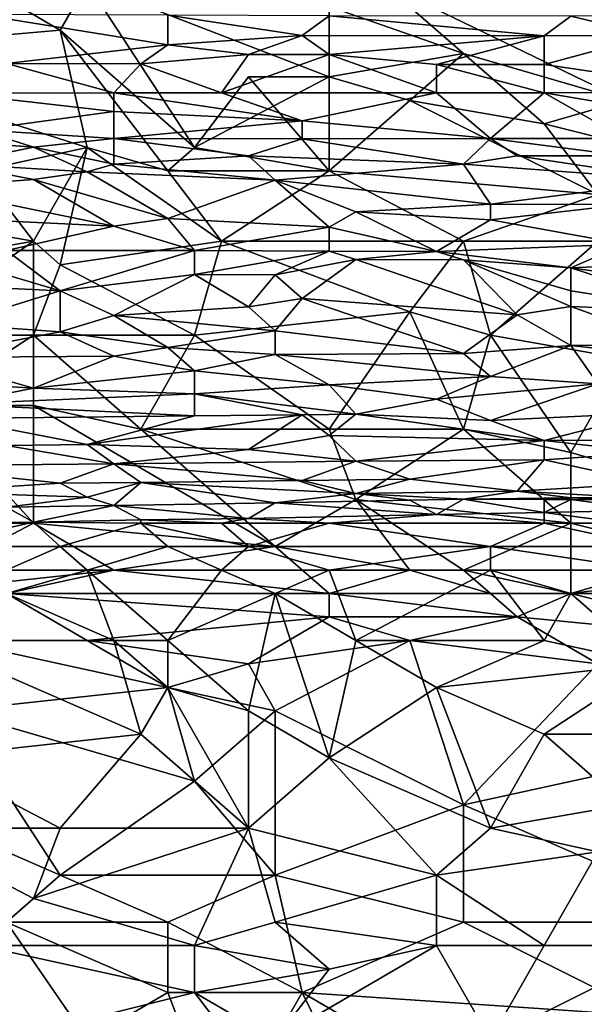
# Model space of a CAD drawing. Extents: x -161 to 11, y -10 to 160.
# Tile 270 of 499: x 0.0967 to 0.1906, y 0.069 to 0.2328. Entities that reach past the tile are written whole.
import ezdxf

# ---------------------------------------------------------------- set-up
doc = ezdxf.new("R2010")
doc.units = 0
doc.header["$MEASUREMENT"] = 0
doc.layers.get('0').update_dxf_attribs({"linetype": 'CONTINUOUS'})

msp = doc.modelspace()

# ---------------------------------------------------------------- linework, layer by layer
for points in [[(0.08999, 0.23888, 0.26913), (0.1034, 0.23107, 0.26917), (0.05869, 0.22716, 0.26915)], [(0.08999, 0.23888, 0.26913), (0.10787, 0.23888, 0.26913), (0.1034, 0.23107, 0.26917)], [(0.12576, 0.21154, 0.2691), (0.1034, 0.23107, 0.26917), (0.10787, 0.23888, 0.26913)], [(0.14811, 0.23497, 0.26913), (0.14811, 0.22326, 0.26915), (0.10787, 0.23888, 0.26913)], [(0.14811, 0.22326, 0.26915), (0.12576, 0.21154, 0.2691), (0.10787, 0.23888, 0.26913)], [(0.14811, 0.23497, 0.26913), (0.15705, 0.23888, 0.26908), (0.17047, 0.22716, 0.26912)], [(0.15705, 0.23888, 0.26908), (0.19282, 0.23497, 0.2691), (0.19729, 0.21935, 0.26912)], [(0.17047, 0.22716, 0.26912), (0.15705, 0.23888, 0.26908), (0.19729, 0.21935, 0.26912)], [(0.17047, 0.22716, 0.26912), (0.14811, 0.22326, 0.26915), (0.14811, 0.23497, 0.26913)], [(0.08999, 0.23367, 0.62383), (0.12128, 0.22863, 0.61211), (0.12128, 0.23354, 0.62383)], [(0.12128, 0.22863, 0.61211), (0.08999, 0.23367, 0.62383), (0.09446, 0.22548, 0.6043)], [(0.12128, 0.23354, 0.62383), (0.14364, 0.23017, 0.61602), (0.14811, 0.23343, 0.62383)], [(0.12128, 0.23354, 0.62383), (0.12128, 0.22863, 0.61211), (0.14364, 0.23017, 0.61602)], [(0.18388, 0.23011, 0.61602), (0.14811, 0.23343, 0.62383), (0.14364, 0.23017, 0.61602)], [(0.14811, 0.23343, 0.62383), (0.18388, 0.23011, 0.61602), (0.18835, 0.2334, 0.62383)], [(0.20176, 0.23018, 0.61602), (0.18835, 0.2334, 0.62383), (0.18388, 0.23011, 0.61602)], [(0.18835, 0.2334, 0.62383), (0.20176, 0.23018, 0.61602), (0.22412, 0.2336, 0.62383)], [(0.05869, 0.22716, 0.26915), (0.1034, 0.23107, 0.26917), (0.10787, 0.21154, 0.26909)], [(0.12576, 0.21154, 0.2691), (0.12128, 0.20763, 0.26907), (0.1034, 0.23107, 0.26917)], [(0.12128, 0.20763, 0.26907), (0.10787, 0.21154, 0.26909), (0.1034, 0.23107, 0.26917)], [(0.12128, 0.22863, 0.61211), (0.1347, 0.22701, 0.60821), (0.14364, 0.23017, 0.61602)], [(0.14811, 0.227, 0.60821), (0.14364, 0.23017, 0.61602), (0.1347, 0.22701, 0.60821)], [(0.18388, 0.23011, 0.61602), (0.14364, 0.23017, 0.61602), (0.14811, 0.227, 0.60821)], [(0.14811, 0.227, 0.60821), (0.16599, 0.22532, 0.6043), (0.18388, 0.23011, 0.61602)], [(0.18388, 0.22531, 0.6043), (0.18388, 0.23011, 0.61602), (0.16599, 0.22532, 0.6043)], [(0.18388, 0.22531, 0.6043), (0.21518, 0.2207, 0.59258), (0.20176, 0.23018, 0.61602)], [(0.18388, 0.23011, 0.61602), (0.18388, 0.22531, 0.6043), (0.20176, 0.23018, 0.61602)], [(0.09446, 0.22548, 0.6043), (0.11681, 0.22546, 0.6043), (0.12128, 0.22863, 0.61211)], [(0.12128, 0.22863, 0.61211), (0.11681, 0.22546, 0.6043), (0.1347, 0.22701, 0.60821)], [(0.10787, 0.21154, 0.26909), (0.08999, 0.20763, 0.26908), (0.05869, 0.22716, 0.26915)], [(0.11681, 0.22546, 0.6043), (0.13023, 0.22063, 0.59258), (0.1347, 0.22701, 0.60821)], [(0.1347, 0.22701, 0.60821), (0.13023, 0.22063, 0.59258), (0.14811, 0.227, 0.60821)], [(0.16599, 0.22059, 0.59258), (0.14811, 0.227, 0.60821), (0.13023, 0.22063, 0.59258)], [(0.14811, 0.22326, 0.26915), (0.17047, 0.22716, 0.26912), (0.16152, 0.21935, 0.26913)], [(0.16599, 0.22059, 0.59258), (0.16599, 0.22532, 0.6043), (0.14811, 0.227, 0.60821)], [(0.16152, 0.21935, 0.26913), (0.17047, 0.22716, 0.26912), (0.18388, 0.21544, 0.2691)], [(0.17047, 0.22716, 0.26912), (0.19729, 0.21935, 0.26912), (0.18388, 0.21544, 0.2691)], [(0.11234, 0.22064, 0.59258), (0.09446, 0.22548, 0.6043), (0.08552, 0.22058, 0.59258)], [(0.11234, 0.22064, 0.59258), (0.11681, 0.22546, 0.6043), (0.09446, 0.22548, 0.6043)], [(0.13023, 0.22063, 0.59258), (0.11681, 0.22546, 0.6043), (0.11234, 0.22064, 0.59258)], [(0.16599, 0.22532, 0.6043), (0.18388, 0.22059, 0.59258), (0.18388, 0.22531, 0.6043)], [(0.18388, 0.22059, 0.59258), (0.16599, 0.22532, 0.6043), (0.16599, 0.22059, 0.59258)], [(0.18388, 0.22531, 0.6043), (0.18388, 0.22059, 0.59258), (0.21518, 0.2207, 0.59258)], [(0.14811, 0.22326, 0.26915), (0.1347, 0.22326, 0.26914), (0.12576, 0.21154, 0.2691)], [(0.14811, 0.20763, 0.26907), (0.12576, 0.21154, 0.2691), (0.1347, 0.22326, 0.26914)], [(0.14811, 0.20763, 0.26907), (0.1347, 0.22326, 0.26914), (0.14811, 0.22326, 0.26915)], [(0.16152, 0.21935, 0.26913), (0.14811, 0.20763, 0.26907), (0.14811, 0.22326, 0.26915)], [(0.08552, 0.22058, 0.59258), (0.11234, 0.21753, 0.58477), (0.11234, 0.22064, 0.59258)], [(0.08552, 0.22058, 0.59258), (0.08999, 0.21444, 0.57696), (0.11234, 0.21753, 0.58477)], [(0.14364, 0.21598, 0.58086), (0.13023, 0.22063, 0.59258), (0.11234, 0.22064, 0.59258)], [(0.11234, 0.22064, 0.59258), (0.11234, 0.21753, 0.58477), (0.14364, 0.21598, 0.58086)], [(0.16599, 0.22059, 0.59258), (0.13023, 0.22063, 0.59258), (0.14364, 0.21598, 0.58086)], [(0.14364, 0.21598, 0.58086), (0.17494, 0.21302, 0.57305), (0.16599, 0.22059, 0.59258)], [(0.16599, 0.22059, 0.59258), (0.17494, 0.21302, 0.57305), (0.18388, 0.22059, 0.59258)], [(0.17494, 0.21302, 0.57305), (0.19729, 0.21303, 0.57305), (0.18388, 0.22059, 0.59258)], [(0.18388, 0.22059, 0.59258), (0.20176, 0.2176, 0.58477), (0.21518, 0.2207, 0.59258)], [(0.19729, 0.21303, 0.57305), (0.20176, 0.2176, 0.58477), (0.18388, 0.22059, 0.59258)], [(0.16152, 0.21935, 0.26913), (0.19282, 0.20372, 0.26899), (0.14811, 0.20763, 0.26907)], [(0.16152, 0.21935, 0.26913), (0.18388, 0.21544, 0.2691), (0.19282, 0.20372, 0.26899)], [(0.18388, 0.21544, 0.2691), (0.19729, 0.21935, 0.26912), (0.21518, 0.20763, 0.26903)], [(0.08999, 0.21444, 0.57696), (0.11234, 0.213, 0.57305), (0.11234, 0.21753, 0.58477)], [(0.11234, 0.21753, 0.58477), (0.11234, 0.213, 0.57305), (0.14364, 0.21598, 0.58086)], [(0.14364, 0.21298, 0.57305), (0.14364, 0.21598, 0.58086), (0.11234, 0.213, 0.57305)], [(0.17494, 0.21302, 0.57305), (0.14364, 0.21598, 0.58086), (0.14364, 0.21298, 0.57305)], [(0.21518, 0.20763, 0.26903), (0.19282, 0.20372, 0.26899), (0.18388, 0.21544, 0.2691)], [(0.08999, 0.21444, 0.57696), (0.08104, 0.21293, 0.57305), (0.09893, 0.21155, 0.56914)], [(0.08999, 0.21444, 0.57696), (0.09893, 0.21155, 0.56914), (0.11234, 0.213, 0.57305)], [(0.11234, 0.20876, 0.56133), (0.11234, 0.213, 0.57305), (0.09893, 0.21155, 0.56914)], [(0.11234, 0.213, 0.57305), (0.1347, 0.21013, 0.56524), (0.14364, 0.21298, 0.57305)], [(0.1347, 0.21013, 0.56524), (0.11234, 0.213, 0.57305), (0.11234, 0.20876, 0.56133)], [(0.17047, 0.20875, 0.56133), (0.17494, 0.21302, 0.57305), (0.14364, 0.21298, 0.57305)], [(0.17047, 0.20875, 0.56133), (0.17941, 0.21014, 0.56524), (0.17494, 0.21302, 0.57305)], [(0.17494, 0.21302, 0.57305), (0.19729, 0.21014, 0.56524), (0.19729, 0.21303, 0.57305)], [(0.19729, 0.21014, 0.56524), (0.17494, 0.21302, 0.57305), (0.17941, 0.21014, 0.56524)], [(0.09893, 0.21155, 0.56914), (0.08104, 0.21293, 0.57305), (0.08552, 0.20878, 0.56133)], [(0.08552, 0.20878, 0.56133), (0.10787, 0.20746, 0.55742), (0.09893, 0.21155, 0.56914)], [(0.09893, 0.19591, 0.26891), (0.08999, 0.20763, 0.26908), (0.10787, 0.21154, 0.26909)], [(0.09893, 0.21155, 0.56914), (0.10787, 0.20746, 0.55742), (0.11234, 0.20876, 0.56133)], [(0.09893, 0.19591, 0.26891), (0.10787, 0.21154, 0.26909), (0.1034, 0.19201, 0.2688)], [(0.13023, 0.19591, 0.26888), (0.1034, 0.19201, 0.2688), (0.10787, 0.21154, 0.26909)], [(0.10787, 0.21154, 0.26909), (0.12128, 0.20763, 0.26907), (0.13023, 0.19591, 0.26888)], [(0.12576, 0.21154, 0.2691), (0.14811, 0.20763, 0.26907), (0.12128, 0.20763, 0.26907)], [(0.14364, 0.21298, 0.57305), (0.1347, 0.21013, 0.56524), (0.17047, 0.20875, 0.56133)], [(0.13917, 0.2061, 0.55352), (0.1347, 0.21013, 0.56524), (0.11234, 0.20876, 0.56133)], [(0.1347, 0.21013, 0.56524), (0.13917, 0.2061, 0.55352), (0.17047, 0.20875, 0.56133)], [(0.20623, 0.20608, 0.55352), (0.17941, 0.21014, 0.56524), (0.17047, 0.20875, 0.56133)], [(0.20623, 0.20608, 0.55352), (0.19729, 0.21014, 0.56524), (0.17941, 0.21014, 0.56524)], [(0.08552, 0.20878, 0.56133), (0.08104, 0.20484, 0.54961), (0.09893, 0.20617, 0.55352)], [(0.08552, 0.20878, 0.56133), (0.09893, 0.20617, 0.55352), (0.10787, 0.20746, 0.55742)], [(0.13917, 0.2061, 0.55352), (0.11234, 0.20876, 0.56133), (0.10787, 0.20746, 0.55742)], [(0.13917, 0.2061, 0.55352), (0.17494, 0.20208, 0.5418), (0.17047, 0.20875, 0.56133)], [(0.17047, 0.20875, 0.56133), (0.17494, 0.20208, 0.5418), (0.20623, 0.20608, 0.55352)], [(0.07657, 0.19982, 0.26898), (0.08999, 0.20763, 0.26908), (0.09893, 0.19591, 0.26891)], [(0.09893, 0.20617, 0.55352), (0.12128, 0.19969, 0.53399), (0.10787, 0.20746, 0.55742)], [(0.10787, 0.20746, 0.55742), (0.12128, 0.19969, 0.53399), (0.13917, 0.2061, 0.55352)], [(0.14811, 0.20763, 0.26907), (0.13023, 0.19591, 0.26888), (0.12128, 0.20763, 0.26907)], [(0.14811, 0.20763, 0.26907), (0.17047, 0.19591, 0.26881), (0.13023, 0.19591, 0.26888)], [(0.19282, 0.20372, 0.26899), (0.17047, 0.19591, 0.26881), (0.14811, 0.20763, 0.26907)], [(0.11234, 0.19842, 0.53008), (0.09893, 0.20617, 0.55352), (0.08104, 0.20484, 0.54961)], [(0.08104, 0.20484, 0.54961), (0.08552, 0.19971, 0.53399), (0.11234, 0.19842, 0.53008)], [(0.09893, 0.20617, 0.55352), (0.11234, 0.19842, 0.53008), (0.12128, 0.19969, 0.53399)], [(0.12128, 0.19969, 0.53399), (0.14811, 0.19826, 0.53008), (0.13917, 0.2061, 0.55352)], [(0.17494, 0.20208, 0.5418), (0.13917, 0.2061, 0.55352), (0.15258, 0.20083, 0.53789)], [(0.14811, 0.19826, 0.53008), (0.15258, 0.20083, 0.53789), (0.13917, 0.2061, 0.55352)], [(0.19729, 0.20206, 0.5418), (0.20623, 0.20608, 0.55352), (0.17494, 0.20208, 0.5418)], [(0.19282, 0.20372, 0.26899), (0.19282, 0.19591, 0.26882), (0.17047, 0.19591, 0.26881)], [(0.17494, 0.19947, 0.53399), (0.17494, 0.20208, 0.5418), (0.15258, 0.20083, 0.53789)], [(0.17494, 0.20208, 0.5418), (0.17494, 0.19947, 0.53399), (0.19729, 0.20206, 0.5418)], [(0.17494, 0.19947, 0.53399), (0.19729, 0.19543, 0.52227), (0.19729, 0.20206, 0.5418)], [(0.14811, 0.19826, 0.53008), (0.16599, 0.19419, 0.51836), (0.15258, 0.20083, 0.53789)], [(0.15258, 0.20083, 0.53789), (0.16599, 0.19419, 0.51836), (0.17494, 0.19947, 0.53399)], [(0.09893, 0.19591, 0.26891), (0.07657, 0.19201, 0.2688), (0.07657, 0.19982, 0.26898)], [(0.08552, 0.19971, 0.53399), (0.09446, 0.19441, 0.51836), (0.11234, 0.19842, 0.53008)], [(0.11234, 0.19842, 0.53008), (0.09446, 0.19441, 0.51836), (0.12576, 0.19438, 0.51836)], [(0.11234, 0.19842, 0.53008), (0.12576, 0.19438, 0.51836), (0.12128, 0.19969, 0.53399)], [(0.14811, 0.19826, 0.53008), (0.12128, 0.19969, 0.53399), (0.12576, 0.19438, 0.51836)], [(0.12576, 0.19438, 0.51836), (0.14811, 0.19428, 0.51836), (0.14811, 0.19826, 0.53008)], [(0.16599, 0.19419, 0.51836), (0.14811, 0.19826, 0.53008), (0.14811, 0.19428, 0.51836)], [(0.17494, 0.19947, 0.53399), (0.16599, 0.19419, 0.51836), (0.19729, 0.19543, 0.52227)], [(0.09893, 0.19591, 0.26891), (0.09893, 0.18029, 0.26828), (0.07657, 0.18029, 0.26831)], [(0.07657, 0.18029, 0.26831), (0.07657, 0.19201, 0.2688), (0.09893, 0.19591, 0.26891)], [(0.1034, 0.19201, 0.2688), (0.09893, 0.18029, 0.26828), (0.09893, 0.19591, 0.26891)], [(0.1034, 0.19201, 0.2688), (0.13023, 0.19591, 0.26888), (0.12576, 0.18029, 0.26827)], [(0.16152, 0.18419, 0.26837), (0.12576, 0.18029, 0.26827), (0.13023, 0.19591, 0.26888)], [(0.13023, 0.19591, 0.26888), (0.17047, 0.19591, 0.26881), (0.16152, 0.18419, 0.26837)], [(0.17494, 0.18029, 0.26819), (0.16152, 0.18419, 0.26837), (0.17047, 0.19591, 0.26881)], [(0.16599, 0.19419, 0.51836), (0.18835, 0.19152, 0.51055), (0.19729, 0.19543, 0.52227)], [(0.19282, 0.19591, 0.26882), (0.17494, 0.18029, 0.26819), (0.17047, 0.19591, 0.26881)], [(0.19282, 0.19591, 0.26882), (0.19729, 0.17638, 0.26799), (0.17494, 0.18029, 0.26819)], [(0.19729, 0.19543, 0.52227), (0.18835, 0.19152, 0.51055), (0.21965, 0.19282, 0.51446)], [(0.08104, 0.19434, 0.51836), (0.07657, 0.18896, 0.50274), (0.1034, 0.18768, 0.49883)], [(0.08104, 0.19434, 0.51836), (0.1034, 0.18768, 0.49883), (0.09446, 0.19441, 0.51836)], [(0.09446, 0.19441, 0.51836), (0.1034, 0.18768, 0.49883), (0.12576, 0.19438, 0.51836)], [(0.12576, 0.19038, 0.50664), (0.12576, 0.19438, 0.51836), (0.1034, 0.18768, 0.49883)], [(0.12576, 0.19438, 0.51836), (0.12576, 0.19038, 0.50664), (0.14811, 0.19428, 0.51836)], [(0.13917, 0.19034, 0.50664), (0.14811, 0.19428, 0.51836), (0.12576, 0.19038, 0.50664)], [(0.15258, 0.19289, 0.51446), (0.14811, 0.19428, 0.51836), (0.13917, 0.19034, 0.50664)], [(0.14811, 0.19428, 0.51836), (0.15258, 0.19289, 0.51446), (0.16599, 0.19419, 0.51836)], [(0.16599, 0.19419, 0.51836), (0.15258, 0.19289, 0.51446), (0.17047, 0.19283, 0.51446)], [(0.16599, 0.19419, 0.51836), (0.17047, 0.19283, 0.51446), (0.18835, 0.19152, 0.51055)], [(0.12576, 0.18029, 0.26827), (0.09893, 0.18029, 0.26828), (0.1034, 0.19201, 0.2688)], [(0.13917, 0.19034, 0.50664), (0.14364, 0.18637, 0.49492), (0.15258, 0.19289, 0.51446)], [(0.14364, 0.18637, 0.49492), (0.17941, 0.1837, 0.48711), (0.15258, 0.19289, 0.51446)], [(0.15258, 0.19289, 0.51446), (0.17941, 0.1837, 0.48711), (0.17047, 0.19283, 0.51446)], [(0.18835, 0.18769, 0.49883), (0.18835, 0.19152, 0.51055), (0.17047, 0.19283, 0.51446)], [(0.17047, 0.19283, 0.51446), (0.18835, 0.18505, 0.49102), (0.18835, 0.18769, 0.49883)], [(0.18835, 0.18505, 0.49102), (0.17047, 0.19283, 0.51446), (0.17941, 0.1837, 0.48711)], [(0.18835, 0.19152, 0.51055), (0.22412, 0.18644, 0.49492), (0.21965, 0.19282, 0.51446)], [(0.1034, 0.18768, 0.49883), (0.11234, 0.18356, 0.48711), (0.12576, 0.19038, 0.50664)], [(0.1347, 0.18499, 0.49102), (0.12576, 0.19038, 0.50664), (0.11234, 0.18356, 0.48711)], [(0.12576, 0.19038, 0.50664), (0.1347, 0.18499, 0.49102), (0.13917, 0.19034, 0.50664)], [(0.14364, 0.18637, 0.49492), (0.13917, 0.19034, 0.50664), (0.1347, 0.18499, 0.49102)], [(0.18835, 0.19152, 0.51055), (0.2107, 0.18419, 0.4882), (0.22412, 0.18644, 0.49492)], [(0.18835, 0.18769, 0.49883), (0.2107, 0.18419, 0.4882), (0.18835, 0.19152, 0.51055)], [(0.1034, 0.18768, 0.49883), (0.07657, 0.18896, 0.50274), (0.08552, 0.18214, 0.48321)], [(0.1034, 0.18083, 0.4793), (0.1034, 0.18768, 0.49883), (0.08552, 0.18214, 0.48321)], [(0.11234, 0.18356, 0.48711), (0.1034, 0.18768, 0.49883), (0.1034, 0.18083, 0.4793)], [(0.18835, 0.18769, 0.49883), (0.18835, 0.18505, 0.49102), (0.2107, 0.18419, 0.4882)], [(0.13917, 0.18101, 0.4793), (0.14364, 0.18637, 0.49492), (0.1347, 0.18499, 0.49102)], [(0.13917, 0.18101, 0.4793), (0.17047, 0.17722, 0.46758), (0.14364, 0.18637, 0.49492)], [(0.14364, 0.18637, 0.49492), (0.17047, 0.17722, 0.46758), (0.17941, 0.1837, 0.48711)], [(0.1034, 0.18083, 0.4793), (0.12128, 0.17823, 0.47149), (0.11234, 0.18356, 0.48711)], [(0.13917, 0.18101, 0.4793), (0.1347, 0.18499, 0.49102), (0.11234, 0.18356, 0.48711)], [(0.13917, 0.18101, 0.4793), (0.11234, 0.18356, 0.48711), (0.12128, 0.17823, 0.47149)], [(0.12576, 0.18029, 0.26827), (0.16152, 0.18419, 0.26837), (0.14811, 0.16466, 0.26742)], [(0.17047, 0.16466, 0.2674), (0.14811, 0.16466, 0.26742), (0.16152, 0.18419, 0.26837)], [(0.17494, 0.18029, 0.26819), (0.17047, 0.16466, 0.2674), (0.16152, 0.18419, 0.26837)], [(0.17047, 0.17722, 0.46758), (0.18835, 0.17857, 0.47149), (0.17941, 0.1837, 0.48711)], [(0.17941, 0.1837, 0.48711), (0.18835, 0.17857, 0.47149), (0.18835, 0.18505, 0.49102)], [(0.18835, 0.18505, 0.49102), (0.20623, 0.17865, 0.47149), (0.2107, 0.18419, 0.4882)], [(0.20623, 0.17865, 0.47149), (0.18835, 0.18505, 0.49102), (0.18835, 0.17857, 0.47149)], [(0.08552, 0.18214, 0.48321), (0.08104, 0.17658, 0.46758), (0.1034, 0.18083, 0.4793)], [(0.08104, 0.16857, 0.26768), (0.07657, 0.18029, 0.26831), (0.09893, 0.18029, 0.26828)], [(0.11234, 0.17681, 0.46758), (0.1034, 0.18083, 0.4793), (0.08104, 0.17658, 0.46758)], [(0.09893, 0.18029, 0.26828), (0.09893, 0.16857, 0.26765), (0.08104, 0.16857, 0.26768)], [(0.09893, 0.18029, 0.26828), (0.12576, 0.18029, 0.26827), (0.11681, 0.16466, 0.26743)], [(0.11681, 0.16466, 0.26743), (0.09893, 0.16857, 0.26765), (0.09893, 0.18029, 0.26828)], [(0.1034, 0.18083, 0.4793), (0.11234, 0.17681, 0.46758), (0.12128, 0.17823, 0.47149)], [(0.14811, 0.16466, 0.26742), (0.11681, 0.16466, 0.26743), (0.12576, 0.18029, 0.26827)], [(0.12128, 0.17823, 0.47149), (0.13917, 0.17707, 0.46758), (0.13917, 0.18101, 0.4793)], [(0.17047, 0.17722, 0.46758), (0.13917, 0.18101, 0.4793), (0.13917, 0.17707, 0.46758)], [(0.18835, 0.16076, 0.26716), (0.17047, 0.16466, 0.2674), (0.17494, 0.18029, 0.26819)], [(0.19729, 0.17638, 0.26799), (0.18835, 0.16076, 0.26716), (0.17494, 0.18029, 0.26819)], [(0.18835, 0.17857, 0.47149), (0.2107, 0.17609, 0.46367), (0.20623, 0.17865, 0.47149)], [(0.11234, 0.17681, 0.46758), (0.12576, 0.17437, 0.45977), (0.12128, 0.17823, 0.47149)], [(0.12128, 0.17823, 0.47149), (0.12576, 0.17437, 0.45977), (0.13917, 0.17707, 0.46758)], [(0.12576, 0.17437, 0.45977), (0.14811, 0.17204, 0.45196), (0.13917, 0.17707, 0.46758)], [(0.17494, 0.17342, 0.45586), (0.17047, 0.17722, 0.46758), (0.13917, 0.17707, 0.46758)], [(0.17494, 0.17342, 0.45586), (0.13917, 0.17707, 0.46758), (0.14811, 0.17204, 0.45196)], [(0.17047, 0.17722, 0.46758), (0.17494, 0.17342, 0.45586), (0.18835, 0.17857, 0.47149)], [(0.17494, 0.17342, 0.45586), (0.19282, 0.17221, 0.45196), (0.18835, 0.17857, 0.47149)], [(0.18835, 0.17857, 0.47149), (0.19282, 0.17221, 0.45196), (0.2107, 0.17609, 0.46367)], [(0.08104, 0.17658, 0.46758), (0.09893, 0.17147, 0.45196), (0.11234, 0.17681, 0.46758)], [(0.09893, 0.17147, 0.45196), (0.08104, 0.17658, 0.46758), (0.08104, 0.17259, 0.45586)], [(0.11234, 0.17681, 0.46758), (0.09893, 0.17147, 0.45196), (0.12576, 0.17437, 0.45977)], [(0.18835, 0.16076, 0.26716), (0.19729, 0.17638, 0.26799), (0.22859, 0.14904, 0.26658)], [(0.09893, 0.17147, 0.45196), (0.12576, 0.17052, 0.44805), (0.12576, 0.17437, 0.45977)], [(0.12576, 0.17437, 0.45977), (0.12576, 0.17052, 0.44805), (0.14811, 0.17204, 0.45196)], [(0.08104, 0.17259, 0.45586), (0.08552, 0.16883, 0.44414), (0.09893, 0.17147, 0.45196)], [(0.15258, 0.16715, 0.43633), (0.14811, 0.17204, 0.45196), (0.12576, 0.17052, 0.44805)], [(0.14811, 0.17204, 0.45196), (0.16599, 0.16965, 0.44414), (0.17494, 0.17342, 0.45586)], [(0.16599, 0.16965, 0.44414), (0.14811, 0.17204, 0.45196), (0.15258, 0.16715, 0.43633)], [(0.17494, 0.17342, 0.45586), (0.16599, 0.16965, 0.44414), (0.19282, 0.17221, 0.45196)], [(0.17494, 0.16611, 0.43242), (0.19282, 0.17221, 0.45196), (0.16599, 0.16965, 0.44414)], [(0.17494, 0.16611, 0.43242), (0.20176, 0.16736, 0.43633), (0.19282, 0.17221, 0.45196)], [(0.09893, 0.17147, 0.45196), (0.08552, 0.16883, 0.44414), (0.12576, 0.17052, 0.44805)], [(0.08552, 0.16883, 0.44414), (0.12576, 0.16687, 0.43633), (0.12576, 0.17052, 0.44805)], [(0.12576, 0.17052, 0.44805), (0.14364, 0.16706, 0.43633), (0.15258, 0.16715, 0.43633)], [(0.14364, 0.16706, 0.43633), (0.12576, 0.17052, 0.44805), (0.12576, 0.16687, 0.43633)], [(0.12576, 0.16687, 0.43633), (0.08552, 0.16883, 0.44414), (0.08552, 0.16644, 0.43633)], [(0.15258, 0.16715, 0.43633), (0.17494, 0.16611, 0.43242), (0.16599, 0.16965, 0.44414)], [(0.09893, 0.14904, 0.2665), (0.0721, 0.14904, 0.26652), (0.08104, 0.16857, 0.26768)], [(0.09893, 0.16857, 0.26765), (0.09893, 0.14904, 0.2665), (0.08104, 0.16857, 0.26768)], [(0.11681, 0.16466, 0.26743), (0.13917, 0.14513, 0.26631), (0.09893, 0.16857, 0.26765)], [(0.13917, 0.14513, 0.26631), (0.09893, 0.14904, 0.2665), (0.09893, 0.16857, 0.26765)], [(0.14364, 0.16706, 0.43633), (0.14811, 0.16362, 0.42461), (0.15258, 0.16715, 0.43633)], [(0.18388, 0.16275, 0.42071), (0.15258, 0.16715, 0.43633), (0.14811, 0.16362, 0.42461)], [(0.15258, 0.16715, 0.43633), (0.18388, 0.16275, 0.42071), (0.17494, 0.16611, 0.43242)], [(0.17494, 0.16611, 0.43242), (0.18388, 0.16275, 0.42071), (0.20176, 0.16736, 0.43633)], [(0.21518, 0.16295, 0.42071), (0.20176, 0.16736, 0.43633), (0.18388, 0.16275, 0.42071)], [(0.08552, 0.16644, 0.43633), (0.10787, 0.16209, 0.42071), (0.12576, 0.16687, 0.43633)], [(0.10787, 0.16209, 0.42071), (0.08552, 0.16644, 0.43633), (0.09446, 0.16194, 0.42071)], [(0.10787, 0.16209, 0.42071), (0.1347, 0.16128, 0.4168), (0.14364, 0.16706, 0.43633)], [(0.14364, 0.16706, 0.43633), (0.12576, 0.16687, 0.43633), (0.10787, 0.16209, 0.42071)], [(0.14811, 0.16362, 0.42461), (0.14364, 0.16706, 0.43633), (0.1347, 0.16128, 0.4168)], [(0.14811, 0.16466, 0.26742), (0.15258, 0.15294, 0.26671), (0.11681, 0.16466, 0.26743)], [(0.15258, 0.15294, 0.26671), (0.13917, 0.14513, 0.26631), (0.11681, 0.16466, 0.26743)], [(0.17047, 0.16466, 0.2674), (0.15258, 0.15294, 0.26671), (0.14811, 0.16466, 0.26742)], [(0.15258, 0.15294, 0.26671), (0.17047, 0.16466, 0.2674), (0.18835, 0.14904, 0.26652)], [(0.17047, 0.16466, 0.2674), (0.18835, 0.16076, 0.26716), (0.18835, 0.14904, 0.26652)], [(0.1347, 0.16128, 0.4168), (0.15258, 0.15931, 0.40899), (0.14811, 0.16362, 0.42461)], [(0.14811, 0.16362, 0.42461), (0.15258, 0.15931, 0.40899), (0.18388, 0.16275, 0.42071)], [(0.18388, 0.15953, 0.40899), (0.18388, 0.16275, 0.42071), (0.15258, 0.15931, 0.40899)], [(0.18388, 0.16275, 0.42071), (0.20176, 0.16076, 0.413), (0.21518, 0.16295, 0.42071)], [(0.18388, 0.16275, 0.42071), (0.18388, 0.15953, 0.40899), (0.20176, 0.16076, 0.413)], [(0.11234, 0.1589, 0.40899), (0.09446, 0.16194, 0.42071), (0.07657, 0.15857, 0.40899)], [(0.09446, 0.16194, 0.42071), (0.11234, 0.1589, 0.40899), (0.10787, 0.16209, 0.42071)], [(0.10787, 0.16209, 0.42071), (0.11234, 0.1589, 0.40899), (0.1347, 0.16128, 0.4168)], [(0.1347, 0.16128, 0.4168), (0.11234, 0.1589, 0.40899), (0.15258, 0.15931, 0.40899)], [(0.20176, 0.15567, 0.39336), (0.20176, 0.16076, 0.413), (0.18388, 0.15953, 0.40899)], [(0.22859, 0.14904, 0.26658), (0.18835, 0.14904, 0.26652), (0.18835, 0.16076, 0.26716)], [(0.11234, 0.1589, 0.40899), (0.14364, 0.15609, 0.39727), (0.15258, 0.15931, 0.40899)], [(0.16152, 0.15631, 0.39727), (0.15258, 0.15931, 0.40899), (0.14364, 0.15609, 0.39727)], [(0.15258, 0.15931, 0.40899), (0.16152, 0.15631, 0.39727), (0.18388, 0.15953, 0.40899)], [(0.16152, 0.15631, 0.39727), (0.17941, 0.15433, 0.38946), (0.18388, 0.15953, 0.40899)], [(0.18388, 0.15953, 0.40899), (0.17941, 0.15433, 0.38946), (0.20176, 0.15567, 0.39336)], [(0.07657, 0.15857, 0.40899), (0.1034, 0.15567, 0.39727), (0.11234, 0.1589, 0.40899)], [(0.1034, 0.15567, 0.39727), (0.07657, 0.15857, 0.40899), (0.08104, 0.15424, 0.39336)], [(0.1034, 0.15567, 0.39727), (0.11681, 0.15579, 0.39727), (0.11234, 0.1589, 0.40899)], [(0.11234, 0.1589, 0.40899), (0.11681, 0.15579, 0.39727), (0.14364, 0.15609, 0.39727)], [(0.10787, 0.15335, 0.38946), (0.1034, 0.15567, 0.39727), (0.08104, 0.15424, 0.39336)], [(0.1034, 0.15567, 0.39727), (0.10787, 0.15335, 0.38946), (0.11681, 0.15579, 0.39727)], [(0.10787, 0.15335, 0.38946), (0.11234, 0.15198, 0.38555), (0.11681, 0.15579, 0.39727)], [(0.11681, 0.15579, 0.39727), (0.11234, 0.15198, 0.38555), (0.13917, 0.1524, 0.38555)], [(0.14364, 0.15609, 0.39727), (0.11681, 0.15579, 0.39727), (0.15258, 0.15394, 0.38946)], [(0.11681, 0.15579, 0.39727), (0.13917, 0.1524, 0.38555), (0.15258, 0.15394, 0.38946)], [(0.14364, 0.15609, 0.39727), (0.15258, 0.15394, 0.38946), (0.16152, 0.15631, 0.39727)], [(0.17941, 0.15433, 0.38946), (0.16152, 0.15631, 0.39727), (0.15258, 0.15394, 0.38946)], [(0.17941, 0.15433, 0.38946), (0.19729, 0.15336, 0.38555), (0.20176, 0.15567, 0.39336)], [(0.10787, 0.15335, 0.38946), (0.08104, 0.15424, 0.39336), (0.09446, 0.15166, 0.38555)], [(0.17047, 0.15299, 0.38555), (0.17941, 0.15433, 0.38946), (0.15258, 0.15394, 0.38946)], [(0.17941, 0.15433, 0.38946), (0.17047, 0.15299, 0.38555), (0.18835, 0.15323, 0.38555)], [(0.18835, 0.15323, 0.38555), (0.19729, 0.15336, 0.38555), (0.17941, 0.15433, 0.38946)], [(0.11234, 0.15198, 0.38555), (0.10787, 0.15335, 0.38946), (0.09446, 0.15166, 0.38555)], [(0.11234, 0.15198, 0.38555), (0.1347, 0.14977, 0.38164), (0.13917, 0.1524, 0.38555)], [(0.16599, 0.15047, 0.38164), (0.13917, 0.1524, 0.38555), (0.1347, 0.14977, 0.38164)], [(0.15258, 0.15394, 0.38946), (0.13917, 0.1524, 0.38555), (0.16152, 0.15285, 0.38555)], [(0.13917, 0.14513, 0.26631), (0.15258, 0.15294, 0.26671), (0.16152, 0.14122, 0.26614)], [(0.13917, 0.1524, 0.38555), (0.16599, 0.15047, 0.38164), (0.16152, 0.15285, 0.38555)], [(0.16152, 0.15285, 0.38555), (0.17047, 0.15299, 0.38555), (0.15258, 0.15394, 0.38946)], [(0.18835, 0.14904, 0.26652), (0.17047, 0.14122, 0.26615), (0.15258, 0.15294, 0.26671)], [(0.17047, 0.14122, 0.26615), (0.16152, 0.14122, 0.26614), (0.15258, 0.15294, 0.26671)], [(0.16152, 0.15285, 0.38555), (0.16599, 0.15047, 0.38164), (0.17047, 0.15299, 0.38555)], [(0.18388, 0.15081, 0.38164), (0.17047, 0.15299, 0.38555), (0.16599, 0.15047, 0.38164)], [(0.18388, 0.15294, 0.38496), (0.18835, 0.15323, 0.38555), (0.17047, 0.15299, 0.38555)], [(0.18388, 0.15081, 0.38164), (0.18388, 0.15294, 0.38496), (0.17047, 0.15299, 0.38555)], [(0.18835, 0.15294, 0.38493), (0.18835, 0.15323, 0.38555), (0.18388, 0.15294, 0.38496)], [(0.18835, 0.15294, 0.38493), (0.18388, 0.15081, 0.38164), (0.20176, 0.1512, 0.38164)], [(0.18388, 0.15294, 0.38496), (0.18388, 0.15081, 0.38164), (0.18835, 0.15294, 0.38493)], [(0.19729, 0.15336, 0.38555), (0.18835, 0.15294, 0.38493), (0.20623, 0.15294, 0.3845)], [(0.19729, 0.15336, 0.38555), (0.18835, 0.15323, 0.38555), (0.18835, 0.15294, 0.38493)], [(0.18835, 0.15294, 0.38493), (0.20176, 0.1512, 0.38164), (0.20623, 0.15294, 0.3845)], [(0.07657, 0.14904, 0.38211), (0.09893, 0.14918, 0.38164), (0.09446, 0.15166, 0.38555)], [(0.09446, 0.15166, 0.38555), (0.09893, 0.14918, 0.38164), (0.11234, 0.15198, 0.38555)], [(0.09893, 0.14918, 0.38164), (0.11681, 0.14955, 0.38164), (0.11234, 0.15198, 0.38555)], [(0.1347, 0.14977, 0.38164), (0.11234, 0.15198, 0.38555), (0.11681, 0.14955, 0.38164)], [(0.16599, 0.15047, 0.38164), (0.18388, 0.14904, 0.38025), (0.18388, 0.15081, 0.38164)], [(0.19729, 0.14904, 0.37999), (0.20176, 0.1512, 0.38164), (0.18388, 0.15081, 0.38164)], [(0.19729, 0.14904, 0.37999), (0.18388, 0.15081, 0.38164), (0.18388, 0.14904, 0.38025)], [(0.08104, 0.14513, 0.38056), (0.09893, 0.14918, 0.38164), (0.07657, 0.14904, 0.38211)], [(0.1034, 0.14513, 0.38018), (0.09893, 0.14918, 0.38164), (0.08104, 0.14513, 0.38056)], [(0.09893, 0.14918, 0.38164), (0.11681, 0.14904, 0.38119), (0.11681, 0.14955, 0.38164)], [(0.09893, 0.14918, 0.38164), (0.1034, 0.14513, 0.38018), (0.11681, 0.14904, 0.38119)], [(0.13023, 0.14904, 0.38107), (0.1347, 0.14977, 0.38164), (0.11681, 0.14955, 0.38164)], [(0.13023, 0.14904, 0.38107), (0.11681, 0.14955, 0.38164), (0.11681, 0.14904, 0.38119)], [(0.13023, 0.14904, 0.38107), (0.14811, 0.14904, 0.3808), (0.1347, 0.14977, 0.38164)], [(0.14811, 0.14904, 0.3808), (0.16599, 0.15047, 0.38164), (0.1347, 0.14977, 0.38164)], [(0.16599, 0.15047, 0.38164), (0.14811, 0.14904, 0.3808), (0.18388, 0.14904, 0.38025)], [(0.09893, 0.14904, 0.2665), (0.07657, 0.13732, 0.266), (0.0721, 0.14904, 0.26652)], [(0.09893, 0.14904, 0.2665), (0.11234, 0.14122, 0.26613), (0.07657, 0.13732, 0.266)], [(0.13917, 0.14513, 0.26631), (0.11234, 0.14122, 0.26613), (0.09893, 0.14904, 0.2665)], [(0.12128, 0.14513, 0.37994), (0.11681, 0.14904, 0.38119), (0.1034, 0.14513, 0.38018)], [(0.11681, 0.14904, 0.38119), (0.1347, 0.14513, 0.37988), (0.13023, 0.14904, 0.38107)], [(0.11681, 0.14904, 0.38119), (0.12128, 0.14513, 0.37994), (0.1347, 0.14513, 0.37988)], [(0.1347, 0.14513, 0.37988), (0.14811, 0.14904, 0.3808), (0.13023, 0.14904, 0.38107)], [(0.1347, 0.14513, 0.37988), (0.17494, 0.14513, 0.37936), (0.14811, 0.14904, 0.3808)], [(0.17494, 0.14513, 0.37936), (0.18388, 0.14904, 0.38025), (0.14811, 0.14904, 0.3808)], [(0.18835, 0.14904, 0.26652), (0.18835, 0.13732, 0.26602), (0.17047, 0.14122, 0.26615)], [(0.17494, 0.14513, 0.37936), (0.20176, 0.14513, 0.37906), (0.18388, 0.14904, 0.38025)], [(0.18388, 0.14904, 0.38025), (0.20176, 0.14513, 0.37906), (0.19729, 0.14904, 0.37999)], [(0.22859, 0.14904, 0.26658), (0.21965, 0.14122, 0.2662), (0.18835, 0.14904, 0.26652)], [(0.21965, 0.14122, 0.2662), (0.18835, 0.13732, 0.26602), (0.18835, 0.14904, 0.26652)], [(0.09446, 0.14122, 0.38057), (0.1034, 0.14513, 0.38018), (0.08104, 0.14513, 0.38056)], [(0.09446, 0.14122, 0.38057), (0.10787, 0.14122, 0.38043), (0.1034, 0.14513, 0.38018)], [(0.1034, 0.14513, 0.38018), (0.10787, 0.14122, 0.38043), (0.12128, 0.14513, 0.37994)], [(0.10787, 0.14122, 0.38043), (0.13023, 0.14122, 0.38024), (0.12128, 0.14513, 0.37994)], [(0.13917, 0.14513, 0.26631), (0.14811, 0.13732, 0.266), (0.11234, 0.14122, 0.26613)], [(0.13023, 0.14122, 0.38024), (0.1347, 0.14513, 0.37988), (0.12128, 0.14513, 0.37994)], [(0.14811, 0.14122, 0.38009), (0.1347, 0.14513, 0.37988), (0.13023, 0.14122, 0.38024)], [(0.14811, 0.14122, 0.38009), (0.17494, 0.14513, 0.37936), (0.1347, 0.14513, 0.37988)], [(0.16152, 0.14122, 0.26614), (0.14811, 0.13732, 0.266), (0.13917, 0.14513, 0.26631)], [(0.17494, 0.14122, 0.3797), (0.17494, 0.14513, 0.37936), (0.14811, 0.14122, 0.38009)], [(0.20176, 0.14122, 0.37946), (0.20176, 0.14513, 0.37906), (0.17494, 0.14513, 0.37936)], [(0.17494, 0.14513, 0.37936), (0.17494, 0.14122, 0.3797), (0.20176, 0.14122, 0.37946)], [(0.07657, 0.13732, 0.266), (0.11234, 0.14122, 0.26613), (0.09446, 0.13732, 0.266)], [(0.11234, 0.14122, 0.26613), (0.14811, 0.13732, 0.266), (0.09446, 0.13732, 0.266)], [(0.10787, 0.14122, 0.38043), (0.09446, 0.14122, 0.38057), (0.09446, 0.13732, 0.38131)], [(0.11234, 0.12951, 0.38273), (0.10787, 0.14122, 0.38043), (0.09446, 0.13732, 0.38131)], [(0.12128, 0.12951, 0.38263), (0.13023, 0.14122, 0.38024), (0.10787, 0.14122, 0.38043)], [(0.12128, 0.12951, 0.38263), (0.10787, 0.14122, 0.38043), (0.11234, 0.12951, 0.38273)], [(0.13023, 0.14122, 0.38024), (0.12128, 0.12951, 0.38263), (0.13917, 0.13732, 0.38091)], [(0.13023, 0.14122, 0.38024), (0.13917, 0.13732, 0.38091), (0.14811, 0.14122, 0.38009)], [(0.13917, 0.13732, 0.38091), (0.15258, 0.12951, 0.38237), (0.14811, 0.14122, 0.38009)], [(0.14811, 0.14122, 0.38009), (0.15258, 0.12951, 0.38237), (0.17494, 0.14122, 0.3797)], [(0.16152, 0.14122, 0.26614), (0.17494, 0.13732, 0.26602), (0.14811, 0.13732, 0.266)], [(0.18388, 0.12951, 0.382), (0.17494, 0.14122, 0.3797), (0.15258, 0.12951, 0.38237)], [(0.16152, 0.14122, 0.26614), (0.17047, 0.14122, 0.26615), (0.17494, 0.13732, 0.26602)], [(0.18835, 0.13732, 0.26602), (0.17494, 0.13732, 0.26602), (0.17047, 0.14122, 0.26615)], [(0.18835, 0.13732, 0.38033), (0.20176, 0.14122, 0.37946), (0.17494, 0.14122, 0.3797)], [(0.18835, 0.13732, 0.38033), (0.17494, 0.14122, 0.3797), (0.18388, 0.12951, 0.382)], [(0.18835, 0.13732, 0.38033), (0.21965, 0.13732, 0.37993), (0.20176, 0.14122, 0.37946)], [(0.18835, 0.13732, 0.26602), (0.21965, 0.14122, 0.2662), (0.21965, 0.12951, 0.26591)], [(0.11234, 0.12951, 0.38273), (0.09446, 0.13732, 0.38131), (0.08104, 0.12951, 0.38307)], [(0.09446, 0.13732, 0.266), (0.10787, 0.12951, 0.2659), (0.08552, 0.12951, 0.26591)], [(0.09446, 0.13732, 0.266), (0.14811, 0.13732, 0.266), (0.14811, 0.13341, 0.26593)], [(0.10787, 0.12951, 0.2659), (0.09446, 0.13732, 0.266), (0.14811, 0.13341, 0.26593)], [(0.1347, 0.11779, 0.38472), (0.13917, 0.13732, 0.38091), (0.12128, 0.12951, 0.38263)], [(0.13917, 0.13732, 0.38091), (0.1347, 0.11779, 0.38472), (0.14811, 0.10997, 0.38603)], [(0.15258, 0.12951, 0.38237), (0.13917, 0.13732, 0.38091), (0.14811, 0.10997, 0.38603)], [(0.17494, 0.13732, 0.26602), (0.17941, 0.13341, 0.26594), (0.14811, 0.13732, 0.266)], [(0.17941, 0.13341, 0.26594), (0.14811, 0.13341, 0.26593), (0.14811, 0.13732, 0.266)], [(0.17494, 0.13732, 0.26602), (0.18835, 0.13732, 0.26602), (0.17941, 0.13341, 0.26594)], [(0.18835, 0.13732, 0.26602), (0.21965, 0.12951, 0.26591), (0.17941, 0.13341, 0.26594)], [(0.20176, 0.1256, 0.38254), (0.18835, 0.13732, 0.38033), (0.18388, 0.12951, 0.382)], [(0.21965, 0.12951, 0.3815), (0.21965, 0.13732, 0.37993), (0.18835, 0.13732, 0.38033)], [(0.18835, 0.13732, 0.38033), (0.20176, 0.1256, 0.38254), (0.21965, 0.12951, 0.3815)], [(0.1347, 0.1256, 0.26592), (0.10787, 0.12951, 0.2659), (0.14811, 0.13341, 0.26593)], [(0.14811, 0.13341, 0.26593), (0.16152, 0.12951, 0.26591), (0.1347, 0.1256, 0.26592)], [(0.14811, 0.13341, 0.26593), (0.17941, 0.13341, 0.26594), (0.16152, 0.12951, 0.26591)], [(0.17941, 0.13341, 0.26594), (0.19282, 0.1256, 0.2659), (0.16152, 0.12951, 0.26591)], [(0.17941, 0.13341, 0.26594), (0.21965, 0.12951, 0.26591), (0.19282, 0.1256, 0.2659)], [(0.08104, 0.12951, 0.38307), (0.11681, 0.11388, 0.38559), (0.11234, 0.12951, 0.38273)], [(0.11681, 0.11388, 0.38559), (0.08104, 0.12951, 0.38307), (0.08104, 0.10997, 0.38683)], [(0.10787, 0.12951, 0.2659), (0.12128, 0.12169, 0.26598), (0.08552, 0.12951, 0.26591)], [(0.12128, 0.12169, 0.26598), (0.08552, 0.11779, 0.26601), (0.08552, 0.12951, 0.26591)], [(0.1347, 0.1256, 0.26592), (0.12128, 0.12169, 0.26598), (0.10787, 0.12951, 0.2659)], [(0.12128, 0.12169, 0.38407), (0.12128, 0.12951, 0.38263), (0.11234, 0.12951, 0.38273)], [(0.11234, 0.12951, 0.38273), (0.11681, 0.11388, 0.38559), (0.12128, 0.12169, 0.38407)], [(0.12128, 0.12951, 0.38263), (0.12128, 0.12169, 0.38407), (0.1347, 0.11779, 0.38472)], [(0.13917, 0.11779, 0.26599), (0.1347, 0.1256, 0.26592), (0.16152, 0.12951, 0.26591)], [(0.16152, 0.12951, 0.26591), (0.17047, 0.10216, 0.26599), (0.13917, 0.11779, 0.26599)], [(0.15258, 0.12951, 0.38237), (0.14811, 0.10997, 0.38603), (0.16599, 0.12169, 0.3837)], [(0.15258, 0.12951, 0.38237), (0.16599, 0.12169, 0.3837), (0.18388, 0.12951, 0.382)], [(0.17047, 0.10216, 0.26599), (0.16152, 0.12951, 0.26591), (0.19282, 0.1256, 0.2659)], [(0.20176, 0.1256, 0.38254), (0.18388, 0.12951, 0.382), (0.16599, 0.12169, 0.3837)], [(0.1347, 0.1256, 0.26592), (0.13917, 0.11779, 0.26599), (0.12128, 0.12169, 0.26598)], [(0.18388, 0.11388, 0.38488), (0.20176, 0.1256, 0.38254), (0.16599, 0.12169, 0.3837)], [(0.17047, 0.10216, 0.26599), (0.19282, 0.1256, 0.2659), (0.20623, 0.10997, 0.26593)], [(0.18388, 0.11388, 0.38488), (0.20623, 0.11388, 0.38455), (0.20176, 0.1256, 0.38254)], [(0.12128, 0.12169, 0.26598), (0.12576, 0.10607, 0.26603), (0.08552, 0.11779, 0.26601)], [(0.1347, 0.09826, 0.38836), (0.12128, 0.12169, 0.38407), (0.11681, 0.11388, 0.38559)], [(0.13917, 0.11779, 0.26599), (0.12576, 0.10607, 0.26603), (0.12128, 0.12169, 0.26598)], [(0.1347, 0.11779, 0.38472), (0.12128, 0.12169, 0.38407), (0.1347, 0.09826, 0.38836)], [(0.17494, 0.09826, 0.38772), (0.16599, 0.12169, 0.3837), (0.14811, 0.10997, 0.38603)], [(0.16599, 0.12169, 0.3837), (0.17494, 0.09826, 0.38772), (0.18388, 0.11388, 0.38488)], [(0.08552, 0.11779, 0.26601), (0.1034, 0.09044, 0.26602), (0.07657, 0.10216, 0.26604)], [(0.1034, 0.09044, 0.26602), (0.08552, 0.11779, 0.26601), (0.12576, 0.10607, 0.26603)], [(0.12576, 0.10607, 0.26603), (0.13917, 0.11779, 0.26599), (0.13917, 0.09044, 0.26603)], [(0.14811, 0.10997, 0.38603), (0.1347, 0.11779, 0.38472), (0.1347, 0.09826, 0.38836)], [(0.13917, 0.09044, 0.26603), (0.13917, 0.11779, 0.26599), (0.17047, 0.10216, 0.26599)], [(0.1034, 0.09826, 0.38881), (0.11681, 0.11388, 0.38559), (0.08104, 0.10997, 0.38683)], [(0.1347, 0.09826, 0.38836), (0.11681, 0.11388, 0.38559), (0.1034, 0.09826, 0.38881)], [(0.19729, 0.10216, 0.38664), (0.18388, 0.11388, 0.38488), (0.17494, 0.09826, 0.38772)], [(0.19729, 0.10216, 0.38664), (0.20623, 0.11388, 0.38455), (0.18388, 0.11388, 0.38488)], [(0.08104, 0.10997, 0.38683), (0.07657, 0.09826, 0.38916), (0.1034, 0.09826, 0.38881)], [(0.16599, 0.09044, 0.38925), (0.14811, 0.10997, 0.38603), (0.1347, 0.09826, 0.38836)], [(0.17494, 0.09826, 0.38772), (0.14811, 0.10997, 0.38603), (0.16599, 0.09044, 0.38925)], [(0.21518, 0.08263, 0.26592), (0.17047, 0.10216, 0.26599), (0.20623, 0.10997, 0.26593)], [(0.1034, 0.09044, 0.26602), (0.12576, 0.10607, 0.26603), (0.13917, 0.09044, 0.26603)], [(0.1034, 0.09044, 0.26602), (0.09446, 0.08263, 0.26597), (0.07657, 0.10216, 0.26604)], [(0.17047, 0.10216, 0.26599), (0.17047, 0.08263, 0.26596), (0.13917, 0.09044, 0.26603)], [(0.21518, 0.08263, 0.26592), (0.17047, 0.08263, 0.26596), (0.17047, 0.10216, 0.26599)], [(0.19282, 0.09435, 0.38803), (0.19729, 0.10216, 0.38664), (0.17494, 0.09826, 0.38772)], [(0.09893, 0.08654, 0.39097), (0.1034, 0.09826, 0.38881), (0.07657, 0.09826, 0.38916)], [(0.07657, 0.09826, 0.38916), (0.08999, 0.07872, 0.39248), (0.09893, 0.08654, 0.39097)], [(0.1034, 0.09826, 0.38881), (0.09893, 0.08654, 0.39097), (0.1347, 0.09826, 0.38836)], [(0.12576, 0.07872, 0.39188), (0.1347, 0.09826, 0.38836), (0.09893, 0.08654, 0.39097)], [(0.1347, 0.09826, 0.38836), (0.12576, 0.07872, 0.39188), (0.13917, 0.08263, 0.39104)], [(0.16599, 0.09044, 0.38925), (0.1347, 0.09826, 0.38836), (0.13917, 0.08263, 0.39104)], [(0.16599, 0.09044, 0.38925), (0.19282, 0.09435, 0.38803), (0.17494, 0.09826, 0.38772)], [(0.16599, 0.09044, 0.38925), (0.18388, 0.07872, 0.39071), (0.19282, 0.09435, 0.38803)], [(0.19282, 0.09435, 0.38803), (0.18388, 0.07872, 0.39071), (0.20623, 0.07872, 0.39004)], [(0.1034, 0.09044, 0.26602), (0.12128, 0.08263, 0.26598), (0.09446, 0.08263, 0.26597)], [(0.13917, 0.09044, 0.26603), (0.12128, 0.08263, 0.26598), (0.1034, 0.09044, 0.26602)], [(0.12128, 0.08263, 0.26598), (0.13917, 0.09044, 0.26603), (0.14364, 0.07091, 0.26585)], [(0.16599, 0.07872, 0.39113), (0.16599, 0.09044, 0.38925), (0.13917, 0.08263, 0.39104)], [(0.17047, 0.08263, 0.26596), (0.14364, 0.07091, 0.26585), (0.13917, 0.09044, 0.26603)], [(0.18388, 0.07872, 0.39071), (0.16599, 0.09044, 0.38925), (0.16599, 0.07872, 0.39113)], [(0.12576, 0.07872, 0.39188), (0.09893, 0.08654, 0.39097), (0.08999, 0.07872, 0.39248)], [(0.0721, 0.06701, 0.26573), (0.09446, 0.08263, 0.26597), (0.10787, 0.0631, 0.26569)], [(0.12128, 0.08263, 0.26598), (0.12128, 0.07091, 0.26584), (0.09446, 0.08263, 0.26597)], [(0.12128, 0.07091, 0.26584), (0.10787, 0.0631, 0.26569), (0.09446, 0.08263, 0.26597)], [(0.14364, 0.07091, 0.26585), (0.12128, 0.07091, 0.26584), (0.12128, 0.08263, 0.26598)], [(0.14811, 0.07482, 0.39213), (0.13917, 0.08263, 0.39104), (0.12576, 0.07872, 0.39188)], [(0.13917, 0.08263, 0.39104), (0.14811, 0.07482, 0.39213), (0.16599, 0.07872, 0.39113)], [(0.17047, 0.08263, 0.26596), (0.20176, 0.06701, 0.26575), (0.14364, 0.07091, 0.26585)], [(0.17047, 0.08263, 0.26596), (0.21518, 0.08263, 0.26592), (0.20176, 0.06701, 0.26575)], [(0.08999, 0.07872, 0.39248), (0.12576, 0.07091, 0.39313), (0.12576, 0.07872, 0.39188)], [(0.12576, 0.07091, 0.39313), (0.08999, 0.07872, 0.39248), (0.09446, 0.0631, 0.39487)], [(0.12576, 0.07872, 0.39188), (0.12576, 0.07091, 0.39313), (0.14811, 0.07482, 0.39213)], [(0.17494, 0.0631, 0.39317), (0.16599, 0.07872, 0.39113), (0.13917, 0.0631, 0.39404)], [(0.16599, 0.07872, 0.39113), (0.14811, 0.07482, 0.39213), (0.13917, 0.0631, 0.39404)], [(0.16599, 0.07872, 0.39113), (0.17494, 0.0631, 0.39317), (0.18388, 0.07872, 0.39071)], [(0.20623, 0.07872, 0.39004), (0.18388, 0.07872, 0.39071), (0.17494, 0.0631, 0.39317)], [(0.19729, 0.05919, 0.39291), (0.20623, 0.07872, 0.39004), (0.17494, 0.0631, 0.39317)], [(0.12576, 0.07091, 0.39313), (0.13917, 0.0631, 0.39404), (0.14811, 0.07482, 0.39213)], [(0.1347, 0.05919, 0.39467), (0.12576, 0.07091, 0.39313), (0.09446, 0.0631, 0.39487)], [(0.10787, 0.0631, 0.26569), (0.12128, 0.07091, 0.26584), (0.13023, 0.04747, 0.26542)], [(0.13023, 0.04747, 0.26542), (0.12128, 0.07091, 0.26584), (0.14364, 0.07091, 0.26585)], [(0.12576, 0.07091, 0.39313), (0.1347, 0.05919, 0.39467), (0.13917, 0.0631, 0.39404)], [(0.15705, 0.04357, 0.26536), (0.13023, 0.04747, 0.26542), (0.14364, 0.07091, 0.26585)], [(0.14364, 0.07091, 0.26585), (0.20176, 0.06701, 0.26575), (0.17047, 0.05529, 0.26555)], [(0.17047, 0.05529, 0.26555), (0.15705, 0.04357, 0.26536), (0.14364, 0.07091, 0.26585)]]:
    msp.add_3dface(points)

doc.saveas('drawing.dxf')
